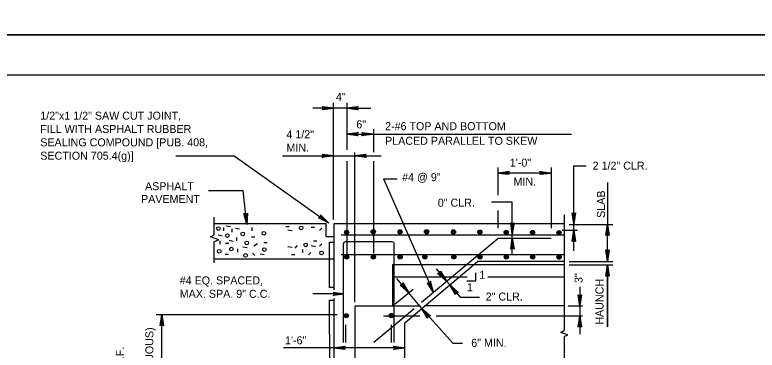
# Model space of a CAD drawing. Extents: x 638653 to 642302, y 298557 to 300414.
# Drawn here: x 639276.5 to 639554.7, y 299626.4 to 299752 of the extents above; entities that cross this region are included whole.
import ezdxf

# ---------------------------------------------------------------- set-up
doc = ezdxf.new("R2010")
doc.units = 0
doc.layers.add('1', color=7, linetype='Continuous')
doc.layers.add('PLT-BNDY', color=7, linetype='Continuous')

msp = doc.modelspace()

# ---------------------------------------------------------------- linework, layer by layer
at = {"layer": '1'}
for p, q in [((639022.16, 299729.52), (639808.16, 299729.52)), ((639395.88, 299675.41), (639395.88, 299719.04)), ((639400.88, 299719.04), (639400.88, 299701.42)), ((639400.88, 299717.06), (639388.2, 299717.06)), ((639400.88, 299717.06), (639409.87, 299717.06)), ((639410.88, 299709.15), (639410.88, 299700.64)), ((639400.88, 299707.37), (639410.77, 299707.37)), ((639410.77, 299707.37), (639485.13, 299707.37)), ((639403.96, 299644.39), (639403.96, 299700.4)), ((639336.86, 299699.22), (639358.71, 299699.22)), ((639358.71, 299699.22), (639394.09, 299674.1)), ((639376.78, 299699.26), (639413.76, 299699.26)), ((639400.88, 299697.27), (639400.88, 299660.86)), ((639410.88, 299697.27), (639410.88, 299662.76)), ((639457.53, 299694.8), (639457.53, 299684.42)), ((639477.44, 299694.8), (639477.44, 299672.17)), ((639486, 299695.5), (639490.66, 299695.5)), ((639486, 299673.69), (639486, 299695.5)), ((639477.44, 299692.78), (639457.53, 299692.78)), ((639414.71, 299690.57), (639433.33, 299648.05)), ((639414.71, 299690.57), (639419.73, 299690.57)), ((639498.59, 299689.16), (639498.59, 299673.54)), ((639349.04, 299686.25), (639362.09, 299686.26)), ((639363.41, 299673.54), (639362.12, 299686.19)), ((639455.14, 299682), (639462.93, 299682)), ((639462.93, 299667.26), (639462.93, 299682)), ((639457.53, 299678.71), (639457.53, 299672.17)), ((639351.19, 299669.63), (639351.19, 299676.24)), ((639482.34, 299677.17), (639482.34, 299633.85)), ((639393.07, 299673.69), (639351.19, 299673.69)), ((639393.22, 299673.69), (639351.19, 299673.69)), ((639354.76, 299671.08), (639354.76, 299672.33)), ((639357.27, 299672.57), (639355.7, 299672.88)), ((639357.97, 299670.61), (639357.97, 299671.86)), ((639360.71, 299671.71), (639359.15, 299672.02)), ((639365.49, 299671.08), (639365.49, 299672.33)), ((639379.27, 299672.57), (639378.01, 299672.57)), ((639388.74, 299672.34), (639387.49, 299672.34)), ((639390.72, 299671.22), (639391.6, 299672.11)), ((639393.22, 299669.01), (639393.22, 299673.69)), ((639396.04, 299673.69), (639396.04, 299649.03)), ((639482.34, 299673.69), (639396.04, 299673.69)), ((639484.21, 299673.54), (639500.62, 299673.54)), ((639486, 299671.32), (639486, 299673.69)), ((639498.59, 299659.79), (639498.59, 299673.54)), ((639354.22, 299669.12), (639352.65, 299669.44)), ((639380.36, 299671.08), (639378.8, 299671.39)), ((639393.22, 299669.01), (639396.04, 299669.01)), ((639482.34, 299669.47), (639398.77, 299669.47)), ((639481.61, 299671.32), (639487.33, 299671.32)), ((639486, 299663.6), (639486, 299671.32)), ((639351.19, 299659.08), (639351.19, 299666.97)), ((639353.44, 299666.15), (639353.44, 299667.4)), ((639356.72, 299666.31), (639355.47, 299666.31)), ((639356.8, 299667.56), (639358.36, 299667.25)), ((639359.62, 299668.65), (639359.62, 299667.4)), ((639366.43, 299668.74), (639365.18, 299668.74)), ((639366.07, 299665.53), (639367.4, 299666.41)), ((639369.83, 299666.7), (639371.09, 299666.7)), ((639389.64, 299667.2), (639388.39, 299667.2)), ((639390.66, 299665.38), (639391.55, 299666.27)), ((639394.46, 299649.88), (639394.44, 299666.92)), ((639394.44, 299666.92), (639396.04, 299666.92)), ((639396.04, 299666.92), (639396.06, 299649.88)), ((639399.63, 299629.28), (639399.63, 299666.34)), ((639417.91, 299666.96), (639400.25, 299666.96)), ((639418.69, 299629.28), (639418.69, 299666.26)), ((639428.92, 299644.38), (639457.53, 299668.22)), ((639477.44, 299668.22), (639457.53, 299668.22)), ((639359.93, 299664.43), (639359.93, 299663.18)), ((639363.53, 299664.74), (639361.97, 299665.05)), ((639380.36, 299664.82), (639378.8, 299665.13)), ((639381.58, 299664.68), (639382.47, 299665.57)), ((639384.27, 299664.11), (639384.27, 299662.86)), ((639389.13, 299665.13), (639387.56, 299665.45)), ((639462.93, 299662.41), (639462.93, 299666.01)), ((639351.19, 299660.57), (639396.04, 299660.57)), ((639356.56, 299662.24), (639355.31, 299662.24)), ((639365.55, 299662.77), (639366.44, 299661.89)), ((639369.95, 299662.08), (639368.39, 299662.39)), ((639381.38, 299662.08), (639380.13, 299662.08)), ((639386.52, 299662.1), (639387.4, 299662.98)), ((639482.34, 299662.13), (639398.77, 299662.13)), ((639448.45, 299658.38), (639418.06, 299658.38)), ((639418.06, 299658.38), (639418.06, 299642.92)), ((639422.6, 299636.66), (639449.94, 299659.63)), ((639482.34, 299658.38), (639448.45, 299658.38)), ((639482.34, 299659.63), (639449.94, 299659.63)), ((639484.21, 299659.63), (639500.62, 299659.63)), ((639484.21, 299658.38), (639500.62, 299658.38)), ((639498.59, 299658.38), (639498.59, 299635.1)), ((639498.59, 299635.1), (639498.59, 299658.38)), ((639434.4, 299656.85), (639438.22, 299652.29)), ((639449.2, 299652.43), (639449.2, 299655.33)), ((639442.94, 299653.75), (639418.06, 299653.75)), ((639429.02, 299642.04), (639419.66, 299653.31)), ((639438.22, 299652.29), (639439.47, 299650.88)), ((639446.06, 299653.75), (639442.94, 299653.75)), ((639445.82, 299652.43), (639449.2, 299652.43)), ((639482.34, 299653.75), (639453.69, 299653.75)), ((639396.06, 299649.88), (639394.46, 299649.88)), ((639439.47, 299650.88), (639443.39, 299646.29)), ((639488.2, 299650.17), (639488.2, 299632.35)), ((639399.63, 299647.5), (639388.18, 299647.5)), ((639419.07, 299643.76), (639425.75, 299649.25)), ((639394.5, 299614.4), (639394.46, 299645.19)), ((639394.46, 299645.19), (639396.06, 299645.19)), ((639396.04, 299645.72), (639396.04, 299622.38)), ((639396.06, 299645.19), (639396.1, 299614.4)), ((639443.39, 299646.29), (639450.61, 299646.29)), ((639403.95, 299642.76), (639403.95, 299588.38)), ((639428.46, 299642.92), (639403.96, 299642.92)), ((639411.04, 299629.47), (639426.17, 299642.08)), ((639429.02, 299642.04), (639440.61, 299629.06)), ((639482.34, 299642.96), (639430.09, 299642.96)), ((639483.9, 299642.96), (639489.26, 299642.96)), ((639329.42, 299639.79), (639397.29, 299639.79)), ((639331.52, 299591.04), (639331.52, 299639.79)), ((639414.63, 299639.29), (639428.21, 299639.29)), ((639434.33, 299639.29), (639489.26, 299639.29)), ((639400.57, 299629.28), (639400.57, 299635.85)), ((639417.6, 299629.28), (639417.6, 299635.85)), ((639422.6, 299586.04), (639422.6, 299636.66)), ((639482.34, 299631.51), (639482.34, 299585.41)), ((639422.6, 299627.25), (639377.18, 299627.25)), ((639440.61, 299629.06), (639444.24, 299629.06))]:
    msp.add_line(p, q, dxfattribs=at)
for points in [[(639391.82, 299717.53), (639391.97, 299717.22), (639395.88, 299717.06), (639391.82, 299717.53), (639391.66, 299717.69), (639395.88, 299717.06), (639391.97, 299716.91), (639391.82, 299716.59), (639395.88, 299717.06), (639391.66, 299716.44), (639391.82, 299716.59)], [(639404.94, 299716.59), (639404.79, 299716.91), (639400.88, 299717.06), (639404.94, 299716.59), (639405.1, 299716.44), (639400.88, 299717.06), (639404.79, 299717.22), (639404.94, 299717.53), (639400.88, 299717.06), (639405.1, 299717.69), (639404.94, 299717.53)], [(639404.83, 299706.9), (639404.68, 299707.21), (639400.77, 299707.37), (639404.83, 299706.9), (639404.99, 299706.74), (639400.77, 299707.37), (639404.68, 299707.52), (639404.83, 299707.84), (639400.77, 299707.37), (639404.99, 299707.99), (639404.83, 299707.84)], [(639404.94, 299706.9), (639404.79, 299707.21), (639400.88, 299707.37), (639404.94, 299706.9), (639405.1, 299706.74), (639400.88, 299707.37), (639404.79, 299707.52), (639404.94, 299707.84), (639400.88, 299707.37), (639405.1, 299707.99), (639404.94, 299707.84)], [(639406.71, 299707.84), (639406.87, 299707.52), (639410.77, 299707.37), (639406.71, 299707.84), (639406.55, 299707.99), (639410.77, 299707.37), (639406.87, 299707.21), (639406.71, 299706.9), (639410.77, 299707.37), (639406.55, 299706.74), (639406.71, 299706.9)], [(639391.82, 299699.73), (639391.97, 299699.42), (639395.88, 299699.26), (639391.82, 299699.73), (639391.66, 299699.89), (639395.88, 299699.26), (639391.97, 299699.11), (639391.82, 299698.79), (639395.88, 299699.26), (639391.66, 299698.64), (639391.82, 299698.79)], [(639408.03, 299698.79), (639407.87, 299699.11), (639403.96, 299699.26), (639408.03, 299698.79), (639408.18, 299698.64), (639403.96, 299699.26), (639407.87, 299699.42), (639408.03, 299699.73), (639403.96, 299699.26), (639408.18, 299699.89), (639408.03, 299699.73)], [(639461.59, 299692.31), (639461.43, 299692.62), (639457.53, 299692.78), (639461.59, 299692.31), (639461.75, 299692.16), (639457.53, 299692.78), (639461.43, 299692.94), (639461.59, 299693.25), (639457.53, 299692.78), (639461.75, 299693.41), (639461.59, 299693.25)], [(639473.38, 299693.25), (639473.53, 299692.94), (639477.44, 299692.78), (639473.38, 299693.25), (639473.22, 299693.41), (639477.44, 299692.78), (639473.53, 299692.62), (639473.38, 299692.31), (639477.44, 299692.78), (639473.22, 299692.16), (639473.38, 299692.31)], [(639363.56, 299677.6), (639363.25, 299677.44), (639363.41, 299673.54), (639363.56, 299677.6), (639363.72, 299677.76), (639363.41, 299673.54), (639362.78, 299677.44), (639362.47, 299677.44), (639363.41, 299673.54), (639362.31, 299677.6), (639362.47, 299677.44)], [(639363.56, 299677.6), (639363.25, 299677.44), (639363.41, 299673.54), (639363.56, 299677.6), (639363.72, 299677.76), (639363.41, 299673.54), (639362.78, 299677.44), (639362.47, 299677.44), (639363.41, 299673.54), (639362.31, 299677.6), (639362.47, 299677.44)], [(639486.47, 299677.76), (639486.16, 299677.6), (639486, 299673.69), (639486.47, 299677.76), (639486.63, 299677.91), (639486, 299673.69), (639485.84, 299677.6), (639485.53, 299677.76), (639486, 299673.69), (639485.38, 299677.91), (639485.53, 299677.76)], [(639391.12, 299676.87), (639391.03, 299676.54), (639394.09, 299674.1), (639391.12, 299676.87), (639391.1, 299677.09), (639394.09, 299674.1), (639390.72, 299676.18), (639390.52, 299675.94), (639394.09, 299674.1), (639390.3, 299675.93), (639390.52, 299675.94)], [(639463.4, 299673.94), (639463.09, 299673.78), (639462.93, 299669.88), (639463.4, 299673.94), (639463.56, 299674.1), (639462.93, 299669.88), (639462.78, 299673.78), (639462.46, 299673.94), (639462.93, 299669.88), (639462.31, 299674.1), (639462.46, 299673.94)], [(639498.12, 299669.47), (639498.43, 299669.63), (639498.59, 299673.54), (639498.12, 299669.47), (639497.96, 299669.32), (639498.59, 299673.54), (639498.74, 299669.63), (639499.06, 299669.47), (639498.59, 299673.54), (639499.21, 299669.32), (639499.06, 299669.47)], [(639351.19, 299667.13), (639352.91, 299667.76), (639349.79, 299668.85), (639351.19, 299669.63)], [(639485.53, 299667.26), (639485.84, 299667.42), (639486, 299671.32), (639485.53, 299667.26), (639485.38, 299667.1), (639486, 299671.32), (639486.16, 299667.42), (639486.47, 299667.26), (639486, 299671.32), (639486.63, 299667.1), (639486.47, 299667.26)], [(639462.46, 299664.44), (639462.78, 299664.6), (639462.93, 299668.51), (639462.46, 299664.44), (639462.31, 299664.29), (639462.93, 299668.51), (639463.09, 299664.6), (639463.4, 299664.44), (639462.93, 299668.51), (639463.56, 299664.29), (639463.4, 299664.44)], [(639499.06, 299663.85), (639498.74, 299663.69), (639498.59, 299659.79), (639499.06, 299663.85), (639499.21, 299664.01), (639498.59, 299659.79), (639498.43, 299663.69), (639498.12, 299663.85), (639498.59, 299659.79), (639497.96, 299664.01), (639498.12, 299663.85)], [(639498.12, 299654.32), (639498.43, 299654.47), (639498.59, 299658.38), (639498.12, 299654.32), (639497.96, 299654.16), (639498.59, 299658.38), (639498.74, 299654.47), (639499.06, 299654.32), (639498.59, 299658.38), (639499.21, 299654.16), (639499.06, 299654.32)], [(639436.04, 299655.72), (639435.88, 299655.41), (639438.22, 299652.29), (639436.04, 299655.72), (639436.04, 299656.04), (639438.22, 299652.29), (639435.57, 299655.1), (639435.25, 299655.1), (639438.22, 299652.29), (639434.94, 299655.1), (639435.25, 299655.1)], [(639431.2, 299651.52), (639431.55, 299651.53), (639433.33, 299648.05), (639431.2, 299651.52), (639431.06, 299651.59), (639433.33, 299648.05), (639431.96, 299651.67), (639432.1, 299651.95), (639433.33, 299648.05), (639432.24, 299652.23), (639432.1, 299651.95)], [(639421.94, 299651.37), (639421.79, 299651.05), (639424.13, 299647.93), (639421.94, 299651.37), (639421.94, 299651.68), (639424.13, 299647.93), (639421.47, 299650.74), (639421.16, 299650.74), (639424.13, 299647.93), (639420.85, 299650.74), (639421.16, 299650.74)], [(639441.66, 299647.44), (639441.82, 299647.76), (639439.47, 299650.88), (639441.66, 299647.44), (639441.66, 299647.29), (639439.47, 299650.88), (639442.13, 299648.07), (639442.44, 299648.07), (639439.47, 299650.88), (639442.75, 299648.07), (639442.44, 299648.07)], [(639441.66, 299647.44), (639441.82, 299647.76), (639439.47, 299650.88), (639441.66, 299647.44), (639441.66, 299647.29), (639439.47, 299650.88), (639442.13, 299648.07), (639442.44, 299648.07), (639439.47, 299650.88), (639442.75, 299648.07), (639442.44, 299648.07)], [(639396, 299647.95), (639396.13, 299647.69), (639399.63, 299647.5), (639396, 299647.95), (639395.81, 299648.11), (639399.63, 299647.5), (639396.14, 299647.32), (639396.01, 299647.06), (639399.63, 299647.5), (639395.81, 299646.89), (639396.01, 299647.06)], [(639488.67, 299647.02), (639488.36, 299646.86), (639488.2, 299642.96), (639488.67, 299647.02), (639488.82, 299647.17), (639488.2, 299642.96), (639488.04, 299646.86), (639487.73, 299647.02), (639488.2, 299642.96), (639487.57, 299647.17), (639487.73, 299647.02)], [(639431.2, 299638.61), (639431.36, 299638.93), (639429.01, 299642.05), (639431.2, 299638.61), (639431.2, 299638.46), (639429.01, 299642.05), (639431.67, 299639.24), (639431.98, 299639.24), (639429.01, 299642.05), (639432.29, 299639.24), (639431.98, 299639.24)], [(639331.06, 299635.72), (639331.37, 299635.88), (639331.52, 299639.79), (639331.06, 299635.72), (639330.9, 299635.57), (639331.52, 299639.79), (639331.68, 299635.88), (639331.99, 299635.72), (639331.52, 299639.79), (639332.15, 299635.57), (639331.99, 299635.72)], [(639487.73, 299635.22), (639488.04, 299635.38), (639488.2, 299639.29), (639487.73, 299635.22), (639487.57, 299635.07), (639488.2, 299639.29), (639488.36, 299635.38), (639488.67, 299635.22), (639488.2, 299639.29), (639488.82, 299635.07), (639488.67, 299635.22)], [(639482.34, 299631.51), (639483.74, 299632.13), (639481.09, 299633.07), (639482.34, 299633.85)], [(639400.1, 299626.78), (639399.94, 299627.09), (639396.04, 299627.25), (639400.1, 299626.78), (639400.25, 299626.63), (639396.04, 299627.25), (639399.94, 299627.41), (639400.1, 299627.72), (639396.04, 299627.25), (639400.25, 299627.88), (639400.1, 299627.72)], [(639400.1, 299626.78), (639399.94, 299627.09), (639396.04, 299627.25), (639400.1, 299626.78), (639400.25, 299626.63), (639396.04, 299627.25), (639399.94, 299627.41), (639400.1, 299627.72), (639396.04, 299627.25), (639400.25, 299627.88), (639400.1, 299627.72)], [(639418.54, 299627.72), (639418.69, 299627.41), (639422.6, 299627.25), (639418.54, 299627.72), (639418.38, 299627.88), (639422.6, 299627.25), (639418.69, 299627.09), (639418.54, 299626.78), (639422.6, 299627.25), (639418.38, 299626.63), (639418.54, 299626.78)]]:
    msp.add_lwpolyline(points, dxfattribs=at)
for centre, radius in [((639352.75, 299671.95), 0.686), ((639383.79, 299672.21), 0.686), ((639356.13, 299669.35), 0.686), ((639361.89, 299669.99), 0.686), ((639369.83, 299670.21), 0.686), ((639400.84, 299670.55), 0.791), ((639400.84, 299670.55), 0.659), ((639400.84, 299670.55), 0.527), ((639400.84, 299670.55), 0.396), ((639400.84, 299670.55), 0.264), ((639400.84, 299670.55), 0.132), ((639410.8, 299670.78), 0.791), ((639410.8, 299670.78), 0.659), ((639410.8, 299670.78), 0.527), ((639410.8, 299670.78), 0.396), ((639410.8, 299670.78), 0.264), ((639410.8, 299670.78), 0.132), ((639420.85, 299670.71), 0.791), ((639420.85, 299670.71), 0.659), ((639420.85, 299670.71), 0.527), ((639420.85, 299670.71), 0.396), ((639420.85, 299670.71), 0.264), ((639420.85, 299670.71), 0.132), ((639430.8, 299670.76), 0.791), ((639430.8, 299670.76), 0.659), ((639430.8, 299670.76), 0.527), ((639430.8, 299670.76), 0.396), ((639430.8, 299670.76), 0.264), ((639430.8, 299670.76), 0.132), ((639440.87, 299670.73), 0.791), ((639440.87, 299670.73), 0.659), ((639440.87, 299670.73), 0.527), ((639440.87, 299670.73), 0.396), ((639440.87, 299670.73), 0.264), ((639440.87, 299670.73), 0.132), ((639450.76, 299670.65), 0.791), ((639450.76, 299670.65), 0.659), ((639450.76, 299670.65), 0.527), ((639450.76, 299670.65), 0.396), ((639450.76, 299670.65), 0.264), ((639450.76, 299670.65), 0.132), ((639460.64, 299670.57), 0.791), ((639460.64, 299670.57), 0.659), ((639460.64, 299670.57), 0.527), ((639460.64, 299670.57), 0.396), ((639460.64, 299670.57), 0.264), ((639460.64, 299670.57), 0.132), ((639470.53, 299670.49), 0.791), ((639470.53, 299670.49), 0.659), ((639470.53, 299670.49), 0.527), ((639470.53, 299670.49), 0.396), ((639470.53, 299670.49), 0.264), ((639470.53, 299670.49), 0.132), ((639480.42, 299670.41), 0.791), ((639480.42, 299670.41), 0.659), ((639480.42, 299670.41), 0.527), ((639480.42, 299670.41), 0.396), ((639480.42, 299670.41), 0.264), ((639480.42, 299670.41), 0.132), ((639363.41, 299666.61), 0.686), ((639385.49, 299665.83), 0.686), ((639353.08, 299663.48), 0.686), ((639357.62, 299664.26), 0.686), ((639369.99, 299664.1), 0.686), ((639391.44, 299662.85), 0.686), ((639362.94, 299661.91), 0.686), ((639400.86, 299661.34), 0.791), ((639400.86, 299661.34), 0.659), ((639400.86, 299661.34), 0.527), ((639400.86, 299661.34), 0.396), ((639400.86, 299661.34), 0.264), ((639400.86, 299661.34), 0.132), ((639410.84, 299661.35), 0.791), ((639410.84, 299661.35), 0.659), ((639410.84, 299661.35), 0.527), ((639410.84, 299661.35), 0.396), ((639410.84, 299661.35), 0.264), ((639410.84, 299661.35), 0.132), ((639420.87, 299661.35), 0.791), ((639420.87, 299661.35), 0.659), ((639420.87, 299661.35), 0.527), ((639420.87, 299661.35), 0.396), ((639420.87, 299661.35), 0.264), ((639420.87, 299661.35), 0.132), ((639430.14, 299661.31), 0.791), ((639430.14, 299661.31), 0.659), ((639430.14, 299661.31), 0.527), ((639430.14, 299661.31), 0.396), ((639430.14, 299661.31), 0.264), ((639430.14, 299661.31), 0.132), ((639441.01, 299661.33), 0.791), ((639441.01, 299661.33), 0.659), ((639441.01, 299661.33), 0.527), ((639441.01, 299661.33), 0.396), ((639441.01, 299661.33), 0.264), ((639441.01, 299661.33), 0.132), ((639450.8, 299661.33), 0.791), ((639450.8, 299661.33), 0.659), ((639450.8, 299661.33), 0.527), ((639450.8, 299661.33), 0.396), ((639450.8, 299661.33), 0.264), ((639450.8, 299661.33), 0.132), ((639460.68, 299661.34), 0.791), ((639460.68, 299661.34), 0.659), ((639460.68, 299661.34), 0.527), ((639460.68, 299661.34), 0.396), ((639460.68, 299661.34), 0.264), ((639460.68, 299661.34), 0.132), ((639470.57, 299661.35), 0.791), ((639470.57, 299661.35), 0.659), ((639470.57, 299661.35), 0.527), ((639470.57, 299661.35), 0.396), ((639470.57, 299661.35), 0.264), ((639470.57, 299661.35), 0.132), ((639480.46, 299661.27), 0.791), ((639480.46, 299661.27), 0.659), ((639480.46, 299661.27), 0.527), ((639480.46, 299661.27), 0.396), ((639480.46, 299661.27), 0.264), ((639480.46, 299661.27), 0.132), ((639400.72, 299639.32), 0.791), ((639400.72, 299639.32), 0.659), ((639400.72, 299639.32), 0.527), ((639400.72, 299639.32), 0.396), ((639400.72, 299639.32), 0.264), ((639400.72, 299639.32), 0.132), ((639417.53, 299639.37), 0.791), ((639417.53, 299639.37), 0.659), ((639417.53, 299639.37), 0.527), ((639417.53, 299639.37), 0.396), ((639417.53, 299639.37), 0.264), ((639417.53, 299639.37), 0.132)]:
    msp.add_circle(centre, radius, dxfattribs=at)
for centre, radius, start, end in [((639400.25, 299666.34), 0.625, 90, 180), ((639417.98, 299666.23), 0.738, 2.021, 92.7509)]:
    msp.add_arc(centre, radius, start, end, dxfattribs=at)
at = {"layer": 'PLT-BNDY'}
for points in [[(638982.16, 300338.52), (639823.16, 300338.52), (639823.16, 299744.52), (638982.16, 299744.52)], [(638982.16, 299744.52), (639823.16, 299744.52), (639823.16, 299150.52), (638982.16, 299150.52)]]:
    msp.add_lwpolyline(points, close=True, dxfattribs=at)

# ---------------------------------------------------------------- texts
at = {"layer": '1'}
for s, p in [('4"', (639396.81, 299719.77)), ('1/2"x1 1/2" SAW CUT JOINT,', (639286.02, 299712.76)), ('FILL WITH ASPHALT RUBBER', (639286.02, 299707.76)), ('6"', (639404.46, 299709.52)), ('2-#6 TOP AND BOTTOM', (639415.24, 299708.82)), ('4 1/2"', (639378.27, 299705.76)), ('SEALING COMPOUND [PUB. 408,', (639286.02, 299702.76)), ('PLACED PARALLEL TO SKEW', (639415.24, 299703.35)), ('MIN.', (639378.27, 299700.76)), ('SECTION 705.4(g)]', (639286.02, 299697.76)), ('2 1/2" CLR.', (639493.02, 299694.02)), ('#4 @ 9"', (639421.63, 299689.72)), ('ASPHALT', (639325.29, 299686.34)), (' PAVEMENT', (639322.67, 299681.54)), ('0" CLR.', (639435, 299680.16)), ('1', (639450.56, 299653.14)), ('#4 EQ. SPACED,', (639338.29, 299651.04)), ('1', (639445.92, 299648.5)), ('MAX. SPA. 9" C.C.', (639338.29, 299646.04)), ('2" CLR.', (639452.95, 299645)), ('1\'-6"', (639377.74, 299628.61)), ('6" MIN.', (639447.54, 299627.67))]:
    msp.add_text(s, height=3, dxfattribs=at).set_placement(p)
for s, rotation, p in [('1\'-0"', 360, (639461.98, 299695.16)), ('MIN.', 360, (639463.37, 299688.06)), ('SLAB', 90, (639497.66, 299675.97)), ('3"', 90, (639489.27, 299651.57)), ('HAUNCH', 90, (639497.1, 299635.96)), ('(R.F. BARS CONTINUOUS)', 90, (639328.41, 299584.59)), ('#5 EQ. SPACED, E.F.', 90, (639317.36, 299587.99))]:
    msp.add_text(s, height=3, rotation=rotation, dxfattribs=at).set_placement(p)

doc.saveas('drawing.dxf')
